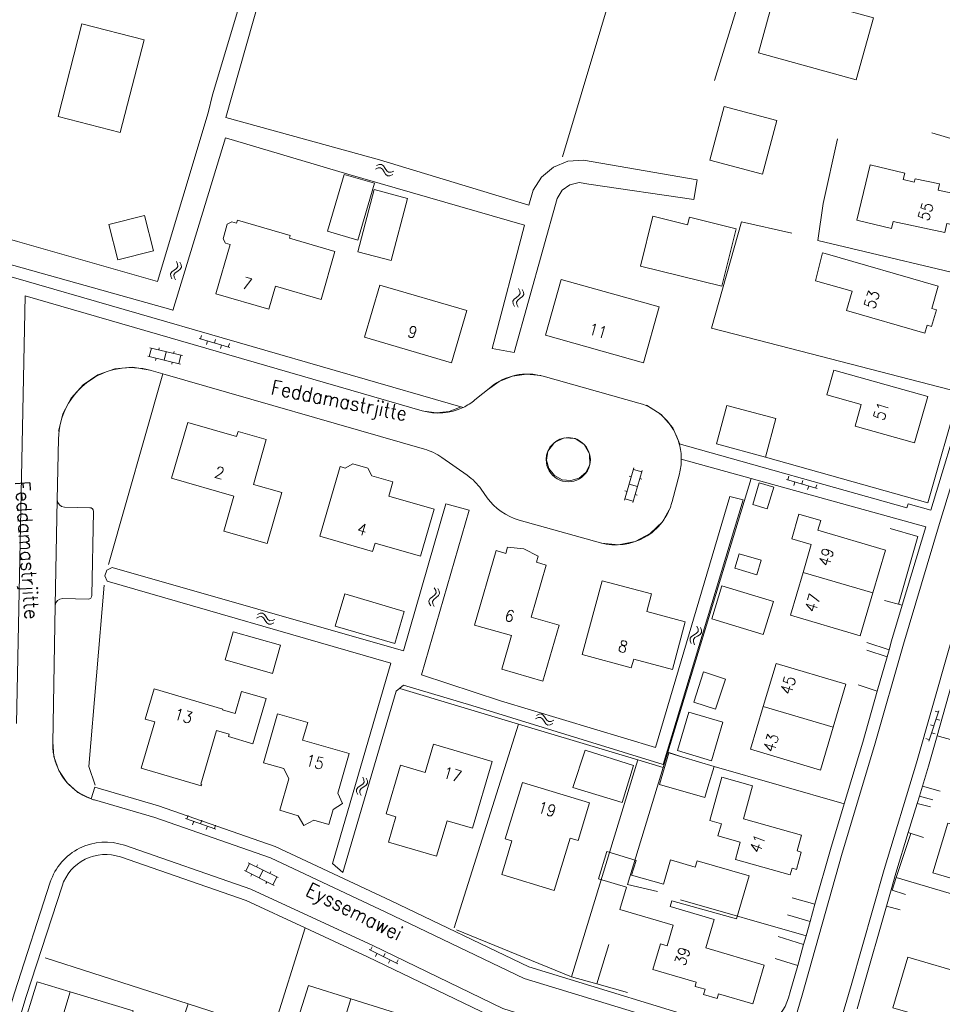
# Model space of a CAD drawing. Header units: metres. Extents: x 189705 to 199106, y 581686 to 588448.
# Tile 492 of 555: x 198052 to 198179, y 586121 to 586256. Entities that reach past the tile are written whole.
import ezdxf

# ---------------------------------------------------------------- set-up
doc = ezdxf.new("R2010")
doc.units = ezdxf.units.M
doc.layers.add('B-WA-OG-GBKN-G', color=7, linetype='Continuous', lineweight=18)
doc.styles.add('Style-STANDARD', font='STANDARD.shx')

msp = doc.modelspace()

# ---------------------------------------------------------------- linework, layer by layer
at = {"layer": 'B-WA-OG-GBKN-G'}
for p, q in [((198101.205, 586235.684), (198101.58, 586235.842)), ((198101.355, 586236.158), (198101.73, 586236.318)), ((198101.58, 586235.842), (198101.908, 586235.851)), ((198101.73, 586236.318), (198102.057, 586236.329)), ((198101.908, 586235.851), (198102.171, 586235.658)), ((198102.057, 586236.329), (198102.329, 586236.128)), ((198102.171, 586235.658), (198102.397, 586235.31)), ((198102.329, 586236.128), (198102.546, 586235.784)), ((198102.546, 586235.784), (198102.764, 586235.438)), ((198102.397, 586235.31), (198102.613, 586234.963)), ((198102.613, 586234.963), (198102.876, 586234.766)), ((198102.764, 586235.438), (198103.027, 586235.241)), ((198102.876, 586234.766), (198103.213, 586234.775)), ((198103.027, 586235.241), (198103.364, 586235.249)), ((198103.213, 586234.775), (198103.589, 586234.935)), ((198103.364, 586235.249), (198103.74, 586235.408)), ((198073.806, 586222.001), (198073.473, 586221.755)), ((198073.773, 586222.968), (198073.954, 586222.603)), ((198073.983, 586222.276), (198073.806, 586222.001)), ((198073.954, 586222.603), (198073.983, 586222.276)), ((198074.255, 586222.847), (198074.438, 586222.483)), ((198074.47, 586222.157), (198074.286, 586221.873)), ((198074.438, 586222.483), (198074.47, 586222.157)), ((198073.141, 586221.518), (198072.96, 586221.243)), ((198072.96, 586221.243), (198072.991, 586220.907)), ((198072.991, 586220.907), (198073.173, 586220.541)), ((198073.473, 586221.755), (198073.141, 586221.518)), ((198073.625, 586221.396), (198073.444, 586221.121)), ((198073.444, 586221.121), (198073.472, 586220.786)), ((198073.472, 586220.786), (198073.655, 586220.42)), ((198073.955, 586221.636), (198073.625, 586221.396)), ((198074.286, 586221.873), (198073.955, 586221.636)), ((198120.922, 586219.209), (198121.112, 586218.848)), ((198120.653, 586217.988), (198120.327, 586217.743)), ((198120.98, 586218.243), (198120.653, 586217.988)), ((198121.138, 586217.881), (198120.813, 586217.634)), ((198121.149, 586218.522), (198120.98, 586218.243)), ((198121.112, 586218.848), (198121.149, 586218.522)), ((198121.462, 586218.127), (198121.138, 586217.881)), ((198121.407, 586219.1), (198121.599, 586218.741)), ((198121.639, 586218.416), (198121.462, 586218.127)), ((198121.599, 586218.741), (198121.639, 586218.416)), ((198120.327, 586217.743), (198120.153, 586217.464)), ((198120.153, 586217.464), (198120.192, 586217.129)), ((198120.192, 586217.129), (198120.383, 586216.768)), ((198120.813, 586217.634), (198120.639, 586217.354)), ((198120.639, 586217.354), (198120.676, 586217.02)), ((198120.676, 586217.02), (198120.868, 586216.659)), ((198077.236, 586212.763), (198077.095, 586212.283)), ((198074.605, 586209.972), (198070.133, 586211.049)), ((198071.348, 586210.756), (198071.418, 586211.048)), ((198076.903, 586212.339), (198081.126, 586211.103)), ((198078.055, 586212.002), (198077.914, 586211.522)), ((198079.155, 586212.201), (198079.015, 586211.721)), ((198079.974, 586211.44), (198079.834, 586210.96)), ((198081.074, 586211.639), (198080.934, 586211.159)), ((198074.324, 586208.805), (198069.852, 586209.882)), ((198070.046, 586209.835), (198070.327, 586211.002)), ((198072.088, 586209.344), (198072.369, 586210.51)), ((198073.388, 586210.265), (198073.458, 586210.557)), ((198074.13, 586208.852), (198074.411, 586210.019)), ((198070.9, 586209.321), (198070.97, 586209.613)), ((198073.134, 586208.783), (198073.204, 586209.075)), ((198136.805, 586194.49), (198135.531, 586190.07)), ((198137.958, 586194.157), (198136.684, 586189.737)), ((198137.902, 586193.965), (198136.749, 586194.298)), ((198137.321, 586191.947), (198136.168, 586192.28)), ((198136.458, 586193.287), (198136.17, 586193.37)), ((198137.927, 586192.967), (198137.639, 586193.05)), ((198157.848, 586192.925), (198162.059, 586191.649)), ((198158.185, 586193.346), (198158.04, 586192.867)), ((198158.997, 586192.577), (198158.852, 586192.099)), ((198160.099, 586192.766), (198159.954, 586192.287)), ((198162.013, 586192.186), (198161.868, 586191.707)), ((198135.877, 586191.271), (198135.589, 586191.354)), ((198137.291, 586190.759), (198137.002, 586190.842)), ((198160.911, 586191.997), (198160.766, 586191.519)), ((198136.739, 586189.929), (198135.586, 586190.262)), ((198109.317, 586177.966), (198109.514, 586177.61)), ((198109.558, 586177.284), (198109.395, 586177.002)), ((198109.514, 586177.61), (198109.558, 586177.284)), ((198109.803, 586177.868), (198110.003, 586177.513)), ((198110.05, 586177.189), (198109.88, 586176.896)), ((198110.003, 586177.513), (198110.05, 586177.189)), ((198108.753, 586176.488), (198108.585, 586176.205)), ((198108.585, 586176.205), (198108.631, 586175.871)), ((198108.631, 586175.871), (198108.83, 586175.514)), ((198109.074, 586176.74), (198108.753, 586176.488)), ((198109.395, 586177.002), (198109.074, 586176.74)), ((198109.241, 586176.389), (198109.074, 586176.106)), ((198109.074, 586176.106), (198109.118, 586175.772)), ((198109.118, 586175.772), (198109.317, 586175.415)), ((198109.561, 586176.644), (198109.241, 586176.389)), ((198109.88, 586176.896), (198109.561, 586176.644)), ((198084.947, 586174.293), (198085.315, 586174.467)), ((198085.315, 586174.467), (198085.641, 586174.491)), ((198085.641, 586174.491), (198085.921, 586174.3)), ((198084.814, 586173.815), (198085.183, 586173.986)), ((198085.183, 586173.986), (198085.511, 586174.007)), ((198085.511, 586174.007), (198085.781, 586173.824)), ((198085.781, 586173.824), (198086.019, 586173.484)), ((198085.921, 586174.3), (198086.15, 586173.964)), ((198086.019, 586173.484), (198086.247, 586173.146)), ((198086.15, 586173.964), (198086.381, 586173.627)), ((198086.247, 586173.146), (198086.518, 586172.959)), ((198086.381, 586173.627), (198086.651, 586173.439)), ((198086.651, 586173.439), (198086.987, 586173.459)), ((198086.854, 586172.981), (198087.224, 586173.154)), ((198086.987, 586173.459), (198087.358, 586173.632)), ((198086.518, 586172.959), (198086.854, 586172.981)), ((198145.468, 586171.704), (198145.115, 586171.486)), ((198145.667, 586171.962), (198145.468, 586171.704)), ((198145.517, 586172.669), (198145.666, 586172.29)), ((198145.666, 586172.29), (198145.667, 586171.962)), ((198146.142, 586171.803), (198145.935, 586171.535)), ((198145.986, 586172.508), (198146.138, 586172.13)), ((198146.138, 586172.13), (198146.142, 586171.803)), ((198144.763, 586171.278), (198144.56, 586171.02)), ((198144.56, 586171.02), (198144.562, 586170.682)), ((198144.562, 586170.682), (198144.713, 586170.302)), ((198145.115, 586171.486), (198144.763, 586171.278)), ((198145.235, 586171.116), (198145.031, 586170.857)), ((198145.031, 586170.857), (198145.032, 586170.521)), ((198145.032, 586170.521), (198145.182, 586170.141)), ((198145.585, 586171.326), (198145.235, 586171.116)), ((198145.935, 586171.535), (198145.585, 586171.326)), ((198177.469, 586156.857), (198178.864, 586161.03)), ((198178.326, 586160.999), (198178.801, 586160.84)), ((198123.256, 586159.914), (198123.625, 586160.086)), ((198123.388, 586160.393), (198123.756, 586160.568)), ((198123.625, 586160.086), (198123.953, 586160.108)), ((198123.756, 586160.568), (198124.082, 586160.592)), ((198123.953, 586160.108), (198124.223, 586159.925)), ((198124.082, 586160.592), (198124.363, 586160.401)), ((198124.223, 586159.925), (198124.462, 586159.586)), ((198124.363, 586160.401), (198124.592, 586160.066)), ((198124.462, 586159.586), (198124.691, 586159.249)), ((198124.592, 586160.066), (198124.824, 586159.729)), ((198124.824, 586159.729), (198125.095, 586159.542)), ((198125.095, 586159.542), (198125.431, 586159.563)), ((198125.431, 586159.563), (198125.8, 586159.737)), ((198178.484, 586159.892), (198178.958, 586159.733)), ((198124.691, 586159.249), (198124.962, 586159.061)), ((198124.962, 586159.061), (198125.298, 586159.084)), ((198125.298, 586159.084), (198125.668, 586159.258)), ((198177.692, 586159.102), (198178.166, 586158.944)), ((198177.058, 586157.205), (198177.532, 586157.047)), ((198177.849, 586157.995), (198178.323, 586157.837)), ((198099.461, 586151.894), (198099.628, 586151.522)), ((198099.628, 586151.522), (198099.645, 586151.194)), ((198099.938, 586151.755), (198100.107, 586151.384)), ((198100.107, 586151.384), (198100.127, 586151.058)), ((198098.775, 586150.469), (198098.583, 586150.201)), ((198098.583, 586150.201), (198098.601, 586149.864)), ((198099.116, 586150.693), (198098.775, 586150.469)), ((198099.253, 586150.329), (198099.062, 586150.061)), ((198099.062, 586150.061), (198099.078, 586149.725)), ((198099.458, 586150.927), (198099.116, 586150.693)), ((198099.593, 586150.556), (198099.253, 586150.329)), ((198099.645, 586151.194), (198099.458, 586150.927)), ((198099.932, 586150.78), (198099.593, 586150.556)), ((198100.127, 586151.058), (198099.932, 586150.78)), ((198098.601, 586149.864), (198098.77, 586149.492)), ((198099.078, 586149.725), (198099.247, 586149.353)), ((198075.048, 586146.197), (198079.199, 586144.736)), ((198075.403, 586146.603), (198075.237, 586146.131)), ((198077.289, 586145.938), (198077.123, 586145.467)), ((198076.18, 586145.799), (198076.014, 586145.327)), ((198078.067, 586145.135), (198077.901, 586144.663)), ((198079.176, 586145.274), (198079.01, 586144.803)), ((198083.326, 586138.932), (198083.864, 586140.005)), ((198087.796, 586138.03), (198083.686, 586140.094)), ((198084.803, 586139.533), (198084.937, 586139.801)), ((198087.258, 586136.957), (198083.147, 586139.022)), ((198084.04, 586138.238), (198084.175, 586138.506)), ((198085.202, 586137.99), (198085.741, 586139.062)), ((198086.677, 586138.592), (198086.812, 586138.86)), ((198087.079, 586137.047), (198087.618, 586138.12)), ((198086.094, 586137.206), (198086.228, 586137.474)), ((198100.747, 586128.483), (198100.526, 586128.035)), ((198100.346, 586128.124), (198104.291, 586126.174)), ((198101.422, 586127.592), (198101.201, 586127.144)), ((198102.54, 586127.597), (198102.319, 586127.149)), ((198103.215, 586126.706), (198102.993, 586126.257)), ((198104.333, 586126.711), (198104.111, 586126.262))]:
    msp.add_line(p, q, dxfattribs=at)
at = {"layer": 'B-WA-OG-GBKN-G', "flags": 128}
for points in [[(198127.001, 586237.397), (198145.277, 586298.482)], [(198217.09, 586293.198), (198215.434, 586287.181), (198206.126, 586263.814), (198195.336, 586236.176), (198189.264, 586219.491), (198183.926, 586203.146), (198178.954, 586186.829), (198173.962, 586170.193), (198169.994, 586156.229), (198165.537, 586141.429), (198160.001, 586121.818), (198151.58, 586093.239), (198147.279, 586078.392), (198141.994, 586060.777), (198136.988, 586043.672), (198131.104, 586023.628), (198126.141, 586006.781), (198124.145, 586000)], [(198143.083, 586197.811), (198174.452, 586188.988), (198174.614, 586189.562), (198177.742, 586188.682), (198182.304, 586203.657), (198187.657, 586220.045), (198193.745, 586236.776), (198204.545, 586264.437), (198212.812, 586285.193), (198215.162, 586293.729)], [(198222.206, 586287.83), (198213.085, 586264.94), (198206.486, 586248.362), (198200.905, 586233.841), (198195.119, 586217.893), (198189.611, 586201.298), (198184.688, 586184.693), (198180.166, 586169.335), (198175.785, 586153.853), (198171.305, 586139.146), (198166.748, 586123.179), (198161.473, 586105.289), (198157.414, 586091.207), (198153.335, 586077.479), (198148.463, 586060.805), (198142.948, 586041.807), (198137.205, 586022.546), (198132.283, 586005.514), (198130.672, 586000)], [(198160.202, 586287.58), (198147.919, 586247.898)], [(198090.067, 586283.613), (198090.496, 586284.276), (198090.8, 586284.506), (198091.105, 586284.634), (198091.461, 586284.534), (198091.817, 586284.408), (198092.06, 586284.121), (198092.1, 586283.698), (198091.976, 586282.986), (198080.592, 586242.782)], [(198078.757, 586245.914), (198090.067, 586283.613)], [(198009.38, 586187.873), (198017.848, 586214.204), (198024.487, 586233.438), (198028.295, 586248.929), (198026.735, 586253.756), (198030.078, 586270.287), (198032.787, 586269.53), (198030.092, 586254.362), (198031.483, 586247.916), (198027.432, 586232.851), (198051.89, 586225.724), (198071.165, 586220.209), (198078.141, 586243.459)], [(198167.471, 586247.985), (198153.984, 586251.718), (198156.344, 586260.243), (198169.831, 586256.51), (198167.471, 586247.985)], [(198066.035, 586240.729), (198057.47, 586242.941), (198060.765, 586255.7), (198069.33, 586253.488), (198066.035, 586240.729)], [(198197.425, 586247.682), (198192.859, 586236.242), (198177.87, 586240.668)], [(198078.757, 586245.914), (198078.141, 586243.459)], [(198147.278, 586236.914), (198149.24, 586244.302), (198156.499, 586242.374), (198154.536, 586234.986), (198147.278, 586236.914)], [(198080.592, 586242.782), (198101.756, 586236.947), (198122.344, 586230.701)], [(198073.309, 586216.211), (198080.532, 586239.987), (198097.399, 586234.993), (198121.766, 586227.942), (198117.297, 586210.979), (198120.321, 586210.398), (198126.237, 586231.634)], [(198186.922, 586219.968), (198162.189, 586225.827), (198162.905, 586230.936), (198164.901, 586239.866)], [(198122.344, 586230.701), (198122.92, 586232.771), (198124.088, 586234.574), (198125.743, 586235.944), (198127.732, 586236.756), (198129.873, 586236.936)], [(198129.873, 586236.936), (198145.544, 586234.211), (198145.059, 586231.51), (198130.608, 586233.616)], [(198172.549, 586228.481), (198172.315, 586227.507), (198167.542, 586228.653), (198169.373, 586236.28), (198174.137, 586235.137), (198173.919, 586234.23), (198175.456, 586233.861)], [(198098.781, 586225.908), (198094.597, 586227.127), (198096.879, 586234.96), (198101.062, 586233.742), (198098.781, 586225.908)], [(198175.456, 586233.861), (198175.563, 586234.36), (198178.926, 586233.639), (198178.744, 586232.79), (198185.185, 586231.408), (198184.939, 586230.26), (198185.531, 586230.133), (198185.058, 586227.925), (198184.358, 586228.075), (198184.187, 586227.276), (198179.931, 586228.189), (198179.667, 586226.954), (198172.549, 586228.481)], [(198103.37, 586223.079), (198098.776, 586224.301), (198101.053, 586232.86), (198105.647, 586231.638), (198103.37, 586223.079)], [(198130.608, 586233.616), (198129.302, 586233.831), (198128.012, 586233.53), (198126.936, 586232.759), (198126.237, 586231.634)], [(198004.133, 586170.757), (198006.6, 586169.983), (198011.509, 586184.681), (198018.339, 586205.558), (198026.228, 586229.787), (198050.211, 586222.737), (198073.314, 586216.225)], [(198069.38, 586229.306), (198070.624, 586224.437), (198065.729, 586223.187), (198064.485, 586228.055), (198069.38, 586229.306)], [(198148.928, 586219.532), (198137.718, 586222.32), (198139.433, 586229.216), (198144.22, 586228.025), (198144.477, 586229.061), (198150.899, 586227.459), (198148.928, 586219.532)], [(198081.398, 586228.417), (198082.051, 586228.228), (198082.178, 586228.669), (198089.471, 586226.555), (198089.357, 586226.162), (198095.633, 586224.343), (198093.714, 586217.721), (198087.438, 586219.541), (198086.52, 586216.374), (198079.228, 586218.494), (198081.189, 586225.296), (198080.539, 586225.484), (198080.206, 586226.075), (198080.78, 586228.09), (198081.398, 586228.417)], [(198158.586, 586226.837), (198151.659, 586228.427), (198147.529, 586213.776), (198158.415, 586210.949)], [(198161.838, 586220.306), (198162.817, 586224.144), (198163.193, 586224.032)], [(198163.193, 586224.032), (198178.762, 586219.564), (198177.872, 586216.463), (198178.507, 586216.281), (198177.855, 586214.008), (198177.221, 586214.19), (198176.906, 586213.09), (198166.12, 586216.186), (198166.887, 586218.858), (198161.838, 586220.306)], [(198049.784, 586159.301), (198051, 586220.843), (198113.285, 586202.832)], [(198111.694, 586208.987), (198113.79, 586216.19), (198101.795, 586219.708), (198099.686, 586212.517), (198111.694, 586208.987)], [(198138.137, 586209.001), (198140.295, 586216.702), (198126.808, 586220.481), (198124.65, 586212.78), (198138.137, 586209.001)], [(198107.646, 586202.381), (198052.948, 586218.198), (198051.763, 586159.262)], [(198158.415, 586210.949), (198181.702, 586204.933)], [(198070.167, 586207.973), (198067.737, 586208.367), (198065.284, 586208.148), (198062.962, 586207.331), (198060.913, 586205.965), (198059.266, 586204.136), (198058.121, 586201.956), (198057.55, 586199.561)], [(198064.41, 586181.168), (198071.93, 586207.465)], [(198070.296, 586207.936), (198071.93, 586207.465)], [(198071.93, 586207.465), (198107.97, 586197.086)], [(198123.984, 586207.237), (198122.027, 586207.412), (198120.082, 586207.128), (198118.256, 586206.401), (198116.649, 586205.271)], [(198137.523, 586203.432), (198124.322, 586207.142)], [(198177.333, 586204.351), (198175.491, 586197.973), (198167.321, 586200.26), (198168.152, 586203.229), (198163.429, 586204.551), (198164.387, 586207.975), (198177.333, 586204.351)], [(198117.105, 586205.643), (198114.921, 586203.863)], [(198181.702, 586204.933), (198177.304, 586189.688)], [(198107.856, 586202.32), (198109.615, 586202.088), (198111.378, 586202.287), (198113.042, 586202.903)], [(198143.172, 586197.786), (198142.186, 586200.008), (198140.597, 586201.848), (198138.542, 586203.146)], [(198154.95, 586195.987), (198148.187, 586197.817), (198149.636, 586203.125)], [(198154.95, 586195.987), (198156.389, 586201.293), (198149.636, 586203.125)], [(198086.171, 586198.425), (198084.382, 586192.233), (198088.318, 586191.096), (198086.291, 586184.078), (198080.31, 586185.806), (198081.697, 586190.606), (198073.124, 586193.083), (198075.345, 586200.771), (198082.084, 586198.828), (198082.296, 586199.54), (198086.171, 586198.425)], [(198057.37, 586190.106), (198057.53, 586198.516)], [(198130.743, 586194.935), (198130.72, 586196.434), (198129.985, 586197.74), (198128.715, 586198.536), (198127.219, 586198.629), (198125.86, 586197.997), (198124.968, 586196.793)], [(198124.968, 586196.793), (198124.8, 586195.589), (198125.117, 586194.416), (198125.869, 586193.461), (198126.935, 586192.878)], [(198107.41, 586182.331), (198101.162, 586184.139), (198100.825, 586182.978), (198093.55, 586185.084), (198096.328, 586194.682), (198097.048, 586194.473), (198098.086, 586195.053), (198100.157, 586194.458), (198100.717, 586193.409), (198103.598, 586192.574), (198103.031, 586190.604), (198109.286, 586188.803)], [(198110.357, 586195.943), (198113.859, 586193.482)], [(198126.935, 586192.878), (198128.126, 586192.758), (198129.27, 586193.108), (198130.19, 586193.873), (198130.743, 586194.935)], [(198152.961, 586193.036), (198143.358, 586195.698)], [(198177.304, 586189.688), (198154.95, 586195.987)], [(198142.087, 586189.857), (198143.096, 586193.699)], [(198145.017, 586166.939), (198152.961, 586193.036)], [(198173.809, 586175.599), (198177.039, 586186.361), (198152.961, 586193.036)], [(198155.207, 586188.85), (198153.198, 586189.443), (198154.086, 586192.453), (198156.095, 586191.86), (198155.207, 586188.85)], [(198115.791, 586191.554), (198116.609, 586190.396)], [(198057.093, 586175.517), (198057.37, 586190.106)], [(198064.906, 586180.763), (198105.082, 586169.273), (198110.91, 586189.558), (198114.132, 586188.673), (198107.556, 586165.965), (198118.427, 586162.409)], [(198151.878, 586190.116), (198140.845, 586153.636), (198114.509, 586161.752)], [(198118.427, 586162.409), (198139.817, 586155.968), (198150.025, 586190.553), (198151.878, 586190.116)], [(198061.851, 586189.021), (198058.351, 586189.088)], [(198062.121, 586176.921), (198062.341, 586188.512)], [(198107.41, 586182.331), (198109.286, 586188.803)], [(198132.37, 586184.136), (198134.703, 586183.911), (198137.002, 586184.362), (198139.078, 586185.45), (198140.756, 586187.086), (198141.897, 586189.133)], [(198160.132, 586180.101), (198161.263, 586183.93), (198158.568, 586184.726), (198159.573, 586188.131), (198162.575, 586187.245), (198162.19, 586185.94), (198171.512, 586183.188)], [(198120.994, 586187.307), (198132.201, 586184.183)], [(198175.966, 586185.048), (198172.122, 586186.163)], [(198175.966, 586185.048), (198173.281, 586175.738)], [(198126.507, 586172.811), (198124.292, 586165.111), (198118.61, 586166.745), (198119.946, 586171.389), (198114.87, 586172.849), (198117.824, 586183.116), (198119.16, 586182.729), (198119.409, 586183.588), (198121.635, 586183.346), (198123.65, 586182.36), (198123.398, 586181.508), (198124.735, 586181.119), (198122.655, 586173.924), (198126.507, 586172.811)], [(198153.757, 586179.773), (198150.744, 586180.662), (198151.338, 586182.675), (198154.351, 586181.785), (198153.757, 586179.773)], [(198169.768, 586177.263), (198171.512, 586183.188)], [(198064.224, 586178.897), (198063.921, 586179.639), (198064.196, 586180.392), (198064.906, 586180.763)], [(198158.386, 586174.186), (198160.132, 586180.101)], [(198160.132, 586180.101), (198169.768, 586177.263)], [(198064.224, 586178.897), (198103.327, 586167.584)], [(198143.899, 586173.281), (198138.584, 586174.707), (198139.235, 586177.132), (198132.434, 586178.944), (198129.695, 586168.767), (198136.466, 586166.941), (198136.795, 586168.163), (198142.13, 586166.724), (198143.899, 586173.281)], [(198062.602, 586150.76), (198061.724, 586153.343), (198063.838, 586178.348)], [(198103.885, 586170.288), (198095.676, 586172.702), (198096.979, 586177.133), (198105.188, 586174.72), (198103.885, 586170.288)], [(198154.655, 586171.55), (198147.579, 586173.712), (198148.963, 586178.24), (198156.039, 586176.077), (198154.655, 586171.55)], [(198158.386, 586174.186), (198168.023, 586171.337), (198169.768, 586177.263)], [(198058.112, 586176.498), (198061.612, 586176.431)], [(198173.809, 586175.599), (198171.341, 586176.247)], [(198056.734, 586156.576), (198057.093, 586175.517)], [(198171.982, 586169.446), (198172.33, 586170.67), (198173.809, 586175.599)], [(198087.008, 586166.183), (198080.503, 586168.045), (198081.613, 586171.926), (198088.119, 586170.064), (198087.008, 586166.183)], [(198168.926, 586170.419), (198171.982, 586169.446)], [(198171.706, 586168.473), (198168.905, 586169.377)], [(198171.706, 586168.473), (198171.982, 586169.446)], [(198170.353, 586163.711), (198171.706, 586168.473)], [(198103.327, 586167.584), (198095.275, 586139.991), (198096.699, 586138.731), (198104.065, 586163.724), (198105.051, 586164.545), (198114.509, 586161.752)], [(198141.481, 586155.325), (198145.017, 586166.939)], [(198148.089, 586161.253), (198145.075, 586162.229), (198146.421, 586166.384), (198149.435, 586165.407), (198148.089, 586161.253)], [(198154.652, 586161.642), (198156.407, 586167.561)], [(198156.407, 586167.561), (198166.04, 586164.697), (198164.29, 586158.78)], [(198178.603, 586157.569), (198181.425, 586167.543)], [(198070.702, 586164.037), (198080.183, 586161.264), (198080.152, 586161.158), (198081.88, 586160.653), (198082.77, 586163.695), (198086.128, 586162.713), (198084.31, 586156.494), (198080.951, 586157.477), (198081.043, 586157.793), (198079.306, 586158.301), (198077.148, 586150.922), (198077.273, 586150.885), (198077.211, 586150.674), (198068.945, 586153.125), (198070.821, 586159.497), (198069.479, 586159.892), (198070.702, 586164.037)], [(198120.928, 586159.184), (198104.582, 586164.089)], [(198165.805, 586148.214), (198168.362, 586156.706), (198170.353, 586163.711)], [(198167.731, 586164.622), (198170.353, 586163.711)], [(198147.526, 586154.151), (198142.809, 586155.549), (198144.383, 586160.859), (198149.1, 586159.461), (198147.526, 586154.151)], [(198162.539, 586152.863), (198152.897, 586155.722), (198154.652, 586161.642)], [(198164.29, 586158.78), (198154.652, 586161.642)], [(198094.771, 586145.376), (198092.71, 586145.952), (198091.339, 586145.207), (198090.577, 586146.568), (198088.013, 586147.31), (198089.274, 586151.671), (198088.561, 586153.072), (198085.775, 586153.877), (198087.72, 586160.602), (198091.869, 586159.402), (198091.173, 586156.995), (198097.595, 586155.137), (198096.014, 586149.671), (198096.671, 586148.267), (198095.366, 586147.431), (198094.771, 586145.376)], [(198120.928, 586159.184), (198112.076, 586131.116)], [(198137.35, 586154.257), (198120.928, 586159.184)], [(198164.29, 586158.78), (198162.539, 586152.863)], [(198176.58, 586150.628), (198177.416, 586153.374), (198178.603, 586157.569)], [(198178.603, 586157.569), (198185.1, 586155.792)], [(198056.737, 586156.747), (198056.897, 586154.726), (198057.564, 586152.811), (198058.696, 586151.129), (198060.218, 586149.789), (198062.03, 586148.879)], [(198117.279, 586154.059), (198114.568, 586144.849), (198111.083, 586145.874), (198109.642, 586140.978), (198102.987, 586142.937), (198104.013, 586146.422), (198102.669, 586146.817), (198104.645, 586153.531), (198108.047, 586152.529), (198109.198, 586156.437), (198117.279, 586154.059)], [(198136.79, 586153.511), (198135.191, 586148.37), (198128.419, 586150.476), (198130.104, 586155.59), (198136.79, 586153.511)], [(198137.35, 586154.257), (198128.238, 586124.384)], [(198140.837, 586153.211), (198137.35, 586154.257)], [(198147.021, 586150.504), (198146.584, 586149.067), (198140.365, 586150.867), (198141.628, 586155.231), (198143.571, 586154.64)], [(198140.837, 586153.211), (198141.481, 586155.325)], [(198141.481, 586155.325), (198143.571, 586154.64)], [(198143.571, 586154.64), (198147.88, 586153.33), (198147.021, 586150.504)], [(198140.055, 586136.107), (198135.934, 586137.106), (198140.837, 586153.211)], [(198165.805, 586148.214), (198147.88, 586153.33)], [(198158.355, 586138.431), (198150.816, 586140.553), (198151.482, 586142.917), (198148.402, 586143.784), (198148.872, 586145.454), (198147.271, 586145.905), (198148.949, 586151.868), (198153.185, 586150.675), (198151.91, 586146.145), (198159.917, 586143.891), (198159.304, 586141.712), (198159.895, 586141.545), (198159.225, 586139.165), (198158.61, 586139.339), (198158.355, 586138.431)], [(198062.034, 586148.893), (198062.525, 586150.506), (198071.329, 586147.938), (198087.373, 586142.32), (198103.379, 586134.821), (198122.339, 586125.728), (198150.236, 586117.203)], [(198121.455, 586151.153), (198130.719, 586148.327), (198129.14, 586143.15), (198128.042, 586143.485), (198125.843, 586136.278), (198118.609, 586138.485), (198120.012, 586143.084), (198119.08, 586143.369), (198121.455, 586151.153)], [(198176.162, 586149.255), (198176.58, 586150.628)], [(198176.58, 586150.628), (198179.023, 586149.957)], [(198062.492, 586148.744), (198070.81, 586146.318), (198086.73, 586140.744), (198102.65, 586133.285), (198121.719, 586124.139), (198149.739, 586115.577)], [(198175.853, 586148.243), (198176.162, 586149.255)], [(198178.037, 586148.734), (198176.162, 586149.255)], [(198161.775, 586134.361), (198163.905, 586141.905), (198165.805, 586148.214)], [(198174.634, 586144.241), (198175.853, 586148.243)], [(198175.853, 586148.243), (198177.711, 586147.793)], [(198180.08, 586145.556), (198185.08, 586144.097), (198185.319, 586144.914), (198196.316, 586141.708), (198195.898, 586140.272), (198194.552, 586140.664), (198193.819, 586138.15), (198188.844, 586139.6), (198187.555, 586135.177), (198182.822, 586136.557), (198183.02, 586137.236), (198178.019, 586138.694), (198180.08, 586145.556)], [(198172.28, 586136.367), (198172.936, 586138.665), (198174.634, 586144.241)], [(198174.969, 586144.134), (198172.962, 586138.048), (198185.568, 586134.334)], [(198174.634, 586144.241), (198176.713, 586143.571)], [(198148.519, 586110.56), (198118.783, 586120.007), (198100.833, 586128.664), (198084.044, 586136.445), (198066.63, 586142.486)], [(198066.073, 586140.879), (198083.406, 586134.866), (198091.511, 586131.11)], [(198135.781, 586136.707), (198131.932, 586137.884), (198133.09, 586141.63), (198137.121, 586140.399), (198136.515, 586138.392), (198140.896, 586137.137)], [(198140.896, 586137.137), (198141.861, 586140.476), (198145.288, 586139.485), (198145.542, 586140.363), (198152.696, 586138.296), (198150.975, 586132.341), (198142.049, 586134.825)], [(198172.962, 586138.048), (198172.395, 586136.328)], [(198056.399, 586137.397), (198051.452, 586122.153), (198046.493, 586105.826), (198041.458, 586089.629), (198036.481, 586073.724), (198031.413, 586057.474), (198024.019, 586033.522), (198021.703, 586026.429)], [(198045.795, 586097.855), (198048.118, 586105.326), (198053.074, 586121.643), (198058.016, 586136.872)], [(198142.049, 586134.825), (198141.826, 586134.063), (198147.888, 586132.287), (198146.734, 586128.347), (198154.772, 586125.992), (198153.233, 586120.654), (198148.499, 586122.041), (198148.301, 586121.364), (198146.42, 586121.916), (198146.635, 586122.649), (198145.259, 586123.052), (198145.425, 586123.617), (198139.435, 586125.372), (198140.476, 586128.923), (198141.39, 586128.655), (198142.222, 586131.492), (198134.883, 586133.642), (198135.781, 586136.707)], [(198161.775, 586134.361), (198158.632, 586135.242)], [(198171.638, 586134.118), (198172.28, 586136.367)], [(198172.28, 586136.367), (198174.23, 586135.711)], [(198160.553, 586130.031), (198143.261, 586134.976)], [(198161.101, 586131.973), (198161.775, 586134.361)], [(198167.572, 586119.962), (198168.381, 586122.705), (198171.638, 586134.118)], [(198171.638, 586134.118), (198173.502, 586133.574)], [(198157.981, 586132.927), (198161.101, 586131.973)], [(198091.511, 586131.11), (198087.058, 586116.864), (198075.397, 586120.627)], [(198091.511, 586131.11), (198100.106, 586127.127), (198118.153, 586118.423), (198124.217, 586116.497), (198116.748, 586093.471), (198090.069, 586102.086), (198089.731, 586101.039), (198113.907, 586093.233)], [(198160.553, 586130.031), (198161.101, 586131.973)], [(198128.238, 586124.384), (198128.01, 586124.448), (198112.389, 586130.846)], [(198156.698, 586129.899), (198160.207, 586128.804)], [(198160.207, 586128.804), (198160.553, 586130.031)], [(198135.946, 586122.219), (198131.733, 586123.402), (198133.378, 586128.839)], [(198159.394, 586125.926), (198160.207, 586128.804)], [(198075.397, 586120.627), (198055.713, 586126.977)], [(198190.963, 586122.563), (198189.561, 586117.764), (198182.45, 586119.841), (198181.739, 586117.408), (198172.518, 586120.102), (198174.554, 586127.071), (198182.694, 586124.693)], [(198156.304, 586126.899), (198158.517, 586126.222)], [(198158.12, 586121.447), (198158.368, 586122.289), (198159.394, 586125.926)], [(198159.394, 586125.926), (198158.517, 586126.222)], [(198131.733, 586123.402), (198128.238, 586124.384)], [(198052.427, 586116.676), (198054.609, 586123.695), (198059.152, 586122.314)], [(198094.163, 586111.593), (198090.259, 586112.829), (198089.275, 586109.721), (198087.168, 586110.388), (198088.163, 586113.529), (198088.874, 586113.304), (198092.003, 586123.183), (198097.816, 586121.342)], [(198057.25, 586116.062), (198059.152, 586122.314), (198067.811, 586119.68), (198067.05, 586117.18), (198064.316, 586118.012), (198064.211, 586117.668), (198063.511, 586117.881), (198062.466, 586114.447)], [(198073.107, 586113.638), (198075.397, 586120.627)], [(198094.158, 586111.578), (198094.779, 586111.378), (198097.816, 586121.342)], [(198097.816, 586121.342), (198103.97, 586119.393), (198103.385, 586117.547)]]:
    msp.add_lwpolyline(points, dxfattribs=at)
at = {"layer": 'B-WA-OG-GBKN-G'}
for centre, radius, start, end in [((198067.529, 586198.326), 10, 73.93544, 178.9116), ((198122.158, 586199.438), 8.002, 74.31076, 129.15669), ((198109.852, 586210.094), 8.032, 295.30532, 309.13258), ((198135.361, 586195.733), 7.997, 15.06015, 74.31468), ((198109.869, 586210.059), 7.993, 253.84953, 295.29589), ((198127.783, 586195.639), 3.043, 0.00942, 179.99058), ((198135.33, 586195.728), 8.028, 359.78916, 15.0412), ((198105.771, 586189.43), 7.965, 54.84985, 73.97588), ((198127.783, 586195.639), 3.043, 179.99058, 0.00942), ((198135.334, 586195.733), 8.024, 345.31615, 359.74997), ((198109.262, 586186.944), 7.992, 35.22752, 54.89123), ((198058.37, 586190.088), 1.001, 178.98947, 268.88977), ((198123.142, 586195.013), 8, 215.2512, 254.42347), ((198134.349, 586191.889), 8, 254.42339, 345.28334), ((198061.841, 586188.521), 0.5, 358.99027, 88.83057), ((198058.095, 586175.496), 1.002, 89.02998, 178.79305), ((198061.621, 586176.931), 0.5, 268.99027, 358.83057), ((198064.73, 586156.422), 7.997, 178.89894, 250.29958), ((198064.728, 586156.397), 7.973, 250.24801, 253.70973), ((198064.009, 586134.927), 8.001, 70.87539, 162.01701), ((198064.007, 586134.928), 6.299, 70.85759, 162.02762), ((198152.076, 586123.229), 6.301, 253.01668, 343.57097)]:
    msp.add_arc(centre, radius, start, end, dxfattribs=at)

# ---------------------------------------------------------------- texts
at = {"layer": 'B-WA-OG-GBKN-G', "style": 'Style-STANDARD'}
for s, height, rotation, p in [('55', 1.6, 72.7793, (198177.423, 586228.403)), ('7', 1.6, 343.79481, (198082.718, 586219.302)), ('53', 1.6, 72.7793, (198170.004, 586216.28)), ('9', 1.6, 343.61369, (198105.501, 586212.63)), ('11', 1.6, 344.33789, (198130.458, 586212.969)), ('Feddamastrjitte', 2, 348.7013, (198086.669, 586204.692)), ('51', 1.6, 72.7793, (198171.288, 586200.915)), ('2', 1.6, 343.8658, (198078.908, 586193.233)), ('Feddamastrjitte', 2, 274.01217, (198051.557, 586192.599)), ('4', 1.6, 343.8658, (198098.544, 586185.46)), ('49', 1.6, 73.55872, (198163.727, 586180.8)), ('47', 1.6, 73.55872, (198161.866, 586174.495)), ('6', 1.6, 343.97589, (198118.884, 586173.515)), ('8', 1.6, 344.93577, (198134.524, 586169.277)), ('45', 1.6, 73.50378, (198158.486, 586163.138)), ('13', 1.6, 343.92083, (198073.33, 586159.909)), ('43', 1.6, 73.50378, (198156.131, 586155.195)), ('15', 1.6, 345.04644, (198091.476, 586153.546)), ('17', 1.6, 342.54344, (198110.388, 586151.866)), ('19', 1.6, 342.54344, (198123.417, 586147.091)), ('41', 1.6, 71.03975, (198154.211, 586141.296)), ('Eyssemawei', 2, 333.43495, (198091.429, 586135.686)), ('39', 1.6, 71.03975, (198143.859, 586125.757))]:
    msp.add_text(s, height=height, rotation=rotation, dxfattribs=at).set_placement(p)

doc.saveas('drawing.dxf')
